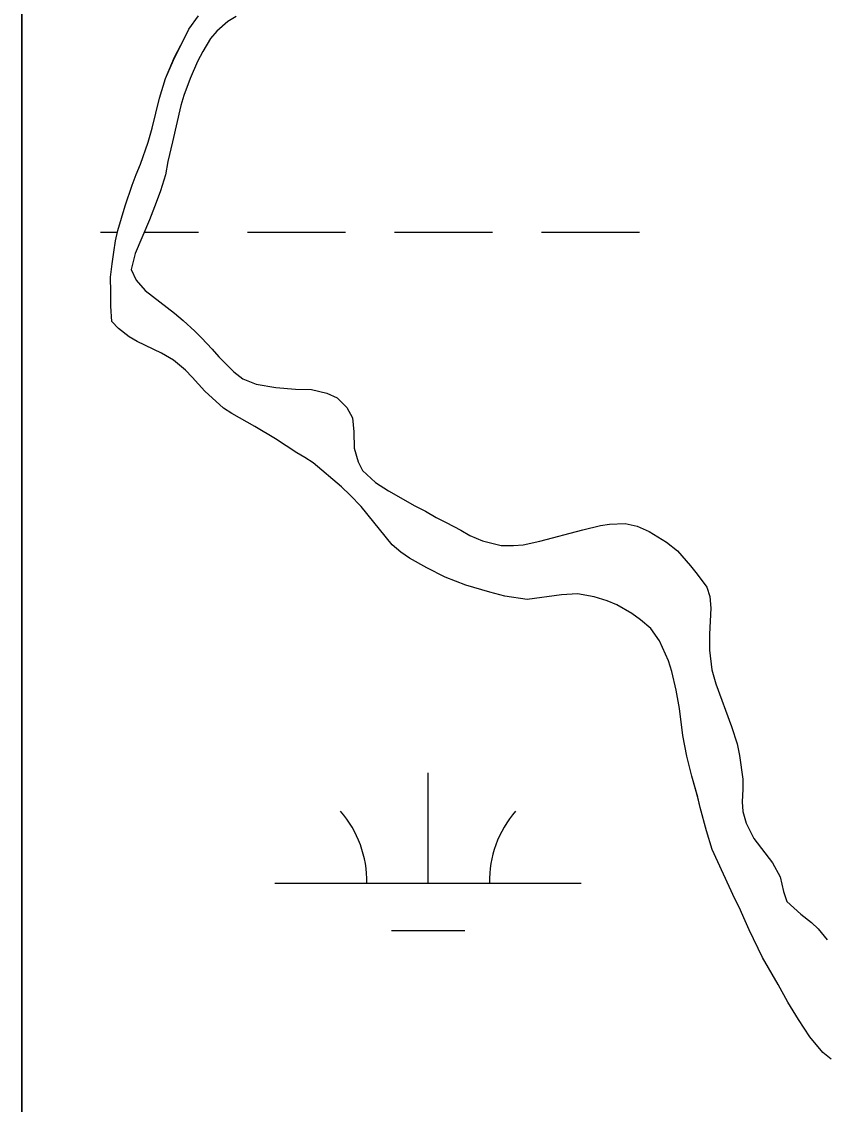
# Model space of a CAD drawing. Extents: x 3279314 to 3317160, y 734079 to 759431.
# Drawn here: x 3308392.1 to 3308654.2, y 755408.9 to 755762.5 of the extents above; entities that cross this region are included whole.
import ezdxf

# ---------------------------------------------------------------- set-up
doc = ezdxf.new("R2010")
doc.units = 0
doc.layers.add('V-SITE-VEGE', color=7, linetype='Continuous')
doc.layers.add('V-WETL-SWMP', color=7, linetype='Continuous')

msp = doc.modelspace()

# ---------------------------------------------------------------- linework, layer by layer
at = {"layer": 'V-SITE-VEGE'}
for points in [[(3308422.77, 755690.83), (3308423.57, 755694.3), (3308425.97, 755702.33), (3308428.21, 755709.1), (3308429.48, 755712.57), (3308430.91, 755715.88), (3308433.46, 755723.12), (3308434.75, 755727.69), (3308437.15, 755737.46), (3308439.07, 755743.92), (3308442.1, 755750.85), (3308445.11, 755756.68), (3308446.71, 755759.98), (3308449.88, 755764.39)], [(3308462.18, 755764.18), (3308459.49, 755762.46), (3308455.85, 755759.32), (3308453.79, 755756.96), (3308451.25, 755752.71), (3308449.5, 755749.41), (3308447.11, 755743.89), (3308445.04, 755738.38), (3308444.08, 755735.07), (3308441.35, 755723.25), (3308439.91, 755716.79), (3308439.1, 755712.38), (3308437.5, 755707.18), (3308436.07, 755703.4), (3308433.84, 755697.73)], [(3308433.84, 755697.73), (3308429.22, 755686.7), (3308427.94, 755681.5), (3308429.5, 755678.03), (3308432.48, 755674.7), (3308442.08, 755667.25), (3308444.91, 755664.87), (3308448.68, 755661.39), (3308450.88, 755659.17), (3308454.34, 755655.53), (3308456.54, 755652.99), (3308461.41, 755648.08), (3308464.4, 755645.86), (3308468.65, 755644.11), (3308475.11, 755642.98), (3308481.58, 755642.48), (3308486.78, 755642.31), (3308491.83, 755641.18), (3308495.13, 755639.59), (3308498.27, 755636.42), (3308500.15, 755633.1), (3308500.61, 755628.53), (3308500.74, 755623.16), (3308501.99, 755618.74), (3308503.4, 755615.9), (3308507.64, 755611.94), (3308511.89, 755609.24), (3308520.54, 755604.31), (3308524.01, 755602.56), (3308527.47, 755600.5), (3308530.78, 755598.91), (3308535.5, 755596.37), (3308538.49, 755594.62), (3308542.59, 755592.87), (3308548.73, 755591.43), (3308552.67, 755591.41), (3308555.83, 755591.55), (3308561.36, 755592.8), (3308575.41, 755596.53), (3308581.09, 755597.92), (3308584.1, 755598.38), (3308589.14, 755598.52), (3308593.08, 755597.72), (3308597.02, 755595.97), (3308602.68, 755592.47), (3308606.3, 755589.62), (3308610.54, 755584.71), (3308612.74, 755582.02), (3308615.88, 755577.75), (3308616.81, 755574.75), (3308617.11, 755570.96), (3308616.76, 755562.45), (3308616.74, 755557.24), (3308617.51, 755550.77), (3308618.75, 755546.19), (3308623.9, 755532.29), (3308625.77, 755526.6), (3308626.54, 755522.81), (3308627.62, 755515.08), (3308627.6, 755511.77), (3308627.43, 755507.67), (3308627.58, 755504.51), (3308628.67, 755500.72), (3308631.17, 755495.67), (3308637.29, 755487.75), (3308639.8, 755483.17), (3308640.88, 755478.43), (3308641.97, 755475.11), (3308646.53, 755470.99), (3308649.99, 755468.3), (3308652.19, 755466.24), (3308655.18, 755462.6)], [(3308656.44, 755423.63), (3308653.77, 755425.85), (3308649.53, 755430.92), (3308645.76, 755436.61), (3308642.31, 755442.3), (3308639.18, 755447.99), (3308634.01, 755456.85), (3308629.63, 755465.86), (3308628.38, 755468.86), (3308626.35, 755473.28), (3308624.94, 755475.97), (3308617.59, 755492.09), (3308615.72, 755498.25), (3308613.7, 755505.83), (3308612.92, 755509.15), (3308610.9, 755516.09), (3308609.35, 755522.57), (3308607.96, 755529.35), (3308606.89, 755538.19), (3308605.81, 755544.19), (3308604.41, 755550.19), (3308603.32, 755553.67), (3308600.35, 755560.3), (3308597.53, 755564.26), (3308594.22, 755567.11), (3308591.39, 755569.17), (3308586.51, 755572.03), (3308583.36, 755573.31), (3308579.11, 755574.58), (3308573.6, 755575.55), (3308568.39, 755575.26), (3308557.18, 755573.72), (3308549.93, 755574.86), (3308545.04, 755576.14), (3308537.17, 755578.38), (3308530.39, 755581.09), (3308524.41, 755584.11), (3308518.74, 755587.28), (3308515.91, 755589.19), (3308513.08, 755591.57), (3308503.04, 755604.07), (3308499.42, 755607.87), (3308496.59, 755610.56), (3308487.32, 755618.33), (3308484.64, 755620.07), (3308481.96, 755621.66), (3308478.5, 755623.88), (3308475.04, 755626.26), (3308468.28, 755630.23), (3308460.72, 755634.52), (3308458.05, 755636.27), (3308451.92, 755641.81), (3308447.83, 755646.4), (3308445.63, 755648.62), (3308441.7, 755651.95), (3308437.77, 755654.17), (3308429.9, 755657.99), (3308427.22, 755659.58), (3308423.76, 755662.27), (3308421.56, 755664.49), (3308421.27, 755669.54), (3308421.29, 755674.11), (3308421.15, 755679), (3308421.64, 755683.42), (3308422.28, 755687.2), (3308422.77, 755690.83)]]:
    msp.add_lwpolyline(points, dxfattribs=at)
at = {"layer": 'V-WETL-SWMP'}
for p, q in [((3308392.14, 756705.98), (3308392.14, 751604.2)), ((3308392.14, 751604.2), (3308392.14, 756705.98)), ((3308392.14, 756705.98), (3308392.14, 751604.2)), ((3308392.14, 751604.2), (3308392.14, 756705.98)), ((3308446.7, 755759.98), (3308449.88, 755764.39)), ((3308446.7, 755759.98), (3308449.88, 755764.39)), ((3308445.11, 755756.68), (3308446.7, 755759.98)), ((3308445.11, 755756.68), (3308446.7, 755759.98)), ((3308459.49, 755762.46), (3308455.85, 755759.32)), ((3308459.49, 755762.46), (3308455.85, 755759.32)), ((3308442.09, 755750.85), (3308445.11, 755756.68)), ((3308442.09, 755750.85), (3308445.11, 755756.68)), ((3308453.79, 755756.96), (3308451.25, 755752.71)), ((3308453.79, 755756.96), (3308451.25, 755752.71)), ((3308455.85, 755759.32), (3308453.79, 755756.96)), ((3308455.85, 755759.32), (3308453.79, 755756.96)), ((3308451.25, 755752.71), (3308449.5, 755749.41)), ((3308451.25, 755752.71), (3308449.5, 755749.41)), ((3308439.07, 755743.92), (3308442.09, 755750.85)), ((3308439.07, 755743.92), (3308442.09, 755750.85)), ((3308449.5, 755749.41), (3308447.11, 755743.89)), ((3308449.5, 755749.41), (3308447.11, 755743.89)), ((3308437.15, 755737.46), (3308439.07, 755743.92)), ((3308437.15, 755737.46), (3308439.07, 755743.92)), ((3308447.11, 755743.89), (3308445.04, 755738.38)), ((3308447.11, 755743.89), (3308445.04, 755738.38)), ((3308445.04, 755738.38), (3308444.08, 755735.07)), ((3308445.04, 755738.38), (3308444.08, 755735.07)), ((3308434.75, 755727.69), (3308437.15, 755737.46)), ((3308434.75, 755727.69), (3308437.15, 755737.46)), ((3308444.08, 755735.07), (3308441.35, 755723.25)), ((3308444.08, 755735.07), (3308441.35, 755723.25)), ((3308433.47, 755723.12), (3308434.75, 755727.69)), ((3308433.47, 755723.12), (3308434.75, 755727.69)), ((3308430.91, 755715.88), (3308433.47, 755723.12)), ((3308430.91, 755715.88), (3308433.47, 755723.12)), ((3308441.35, 755723.25), (3308439.91, 755716.79)), ((3308441.35, 755723.25), (3308439.91, 755716.79)), ((3308429.48, 755712.57), (3308430.91, 755715.88)), ((3308429.48, 755712.57), (3308430.91, 755715.88)), ((3308439.91, 755716.79), (3308439.1, 755712.38)), ((3308439.91, 755716.79), (3308439.1, 755712.38)), ((3308428.21, 755709.11), (3308429.48, 755712.57)), ((3308428.21, 755709.11), (3308429.48, 755712.57)), ((3308439.1, 755712.38), (3308437.5, 755707.18)), ((3308439.1, 755712.38), (3308437.5, 755707.18)), ((3308425.97, 755702.33), (3308428.21, 755709.11)), ((3308425.97, 755702.33), (3308428.21, 755709.11)), ((3308437.5, 755707.18), (3308436.07, 755703.4)), ((3308437.5, 755707.18), (3308436.07, 755703.4)), ((3308436.07, 755703.4), (3308433.84, 755697.73)), ((3308436.07, 755703.4), (3308433.84, 755697.73)), ((3308423.57, 755694.3), (3308425.97, 755702.33)), ((3308423.57, 755694.3), (3308425.97, 755702.33)), ((3308433.84, 755697.73), (3308429.22, 755686.7)), ((3308433.84, 755697.73), (3308429.22, 755686.7)), ((3308417.89, 755693.67), (3308423.43, 755693.67)), ((3308422.77, 755690.83), (3308423.57, 755694.3)), ((3308422.77, 755690.83), (3308423.57, 755694.3)), ((3308432.14, 755693.67), (3308449.89, 755693.68)), ((3308465.89, 755693.69), (3308497.89, 755693.71)), ((3308513.89, 755693.71), (3308545.89, 755693.73)), ((3308561.89, 755693.74), (3308593.89, 755693.76)), ((3308422.28, 755687.2), (3308422.77, 755690.83)), ((3308422.28, 755687.2), (3308422.77, 755690.83)), ((3308421.64, 755683.42), (3308422.28, 755687.2)), ((3308421.64, 755683.42), (3308422.28, 755687.2)), ((3308429.22, 755686.7), (3308427.94, 755681.5)), ((3308429.22, 755686.7), (3308427.94, 755681.5)), ((3308421.15, 755679), (3308421.64, 755683.42)), ((3308421.15, 755679), (3308421.64, 755683.42)), ((3308421.28, 755674.11), (3308421.15, 755679)), ((3308421.28, 755674.11), (3308421.15, 755679)), ((3308427.94, 755681.5), (3308429.5, 755678.03)), ((3308427.94, 755681.5), (3308429.5, 755678.03)), ((3308429.5, 755678.03), (3308432.49, 755674.7)), ((3308429.5, 755678.03), (3308432.49, 755674.7)), ((3308432.49, 755674.7), (3308442.08, 755667.25)), ((3308432.49, 755674.7), (3308442.08, 755667.25)), ((3308421.27, 755669.54), (3308421.28, 755674.11)), ((3308421.27, 755669.54), (3308421.28, 755674.11)), ((3308421.56, 755664.49), (3308421.27, 755669.54)), ((3308421.56, 755664.49), (3308421.27, 755669.54)), ((3308423.76, 755662.27), (3308421.56, 755664.49)), ((3308423.76, 755662.27), (3308421.56, 755664.49)), ((3308442.08, 755667.25), (3308444.91, 755664.87)), ((3308442.08, 755667.25), (3308444.91, 755664.87)), ((3308444.91, 755664.87), (3308448.68, 755661.39)), ((3308444.91, 755664.87), (3308448.68, 755661.39)), ((3308427.22, 755659.58), (3308423.76, 755662.27)), ((3308427.22, 755659.58), (3308423.76, 755662.27)), ((3308448.68, 755661.39), (3308450.88, 755659.17)), ((3308448.68, 755661.39), (3308450.88, 755659.17)), ((3308429.9, 755657.99), (3308427.22, 755659.58)), ((3308429.9, 755657.99), (3308427.22, 755659.58)), ((3308437.77, 755654.17), (3308429.9, 755657.99)), ((3308437.77, 755654.17), (3308429.9, 755657.99)), ((3308450.88, 755659.17), (3308454.34, 755655.53)), ((3308450.88, 755659.17), (3308454.34, 755655.53)), ((3308441.7, 755651.95), (3308437.77, 755654.17)), ((3308441.7, 755651.95), (3308437.77, 755654.17)), ((3308454.34, 755655.53), (3308456.54, 755652.99)), ((3308454.34, 755655.53), (3308456.54, 755652.99)), ((3308445.63, 755648.62), (3308441.7, 755651.95)), ((3308445.63, 755648.62), (3308441.7, 755651.95)), ((3308456.54, 755652.99), (3308461.41, 755648.08)), ((3308456.54, 755652.99), (3308461.41, 755648.08)), ((3308447.83, 755646.4), (3308445.63, 755648.62)), ((3308447.83, 755646.4), (3308445.63, 755648.62)), ((3308451.92, 755641.81), (3308447.83, 755646.4)), ((3308451.92, 755641.81), (3308447.83, 755646.4)), ((3308461.41, 755648.08), (3308464.4, 755645.86)), ((3308461.41, 755648.08), (3308464.4, 755645.86)), ((3308464.4, 755645.86), (3308468.65, 755644.11)), ((3308464.4, 755645.86), (3308468.65, 755644.11)), ((3308468.65, 755644.11), (3308475.11, 755642.98)), ((3308468.65, 755644.11), (3308475.11, 755642.98)), ((3308475.11, 755642.98), (3308481.58, 755642.48)), ((3308475.11, 755642.98), (3308481.58, 755642.48)), ((3308458.05, 755636.27), (3308451.92, 755641.81)), ((3308458.05, 755636.27), (3308451.92, 755641.81)), ((3308481.58, 755642.48), (3308486.78, 755642.31)), ((3308481.58, 755642.48), (3308486.78, 755642.31)), ((3308486.78, 755642.31), (3308491.82, 755641.18)), ((3308486.78, 755642.31), (3308491.82, 755641.18)), ((3308491.82, 755641.18), (3308495.13, 755639.59)), ((3308491.82, 755641.18), (3308495.13, 755639.59)), ((3308495.13, 755639.59), (3308498.27, 755636.42)), ((3308495.13, 755639.59), (3308498.27, 755636.42)), ((3308460.72, 755634.52), (3308458.05, 755636.27)), ((3308460.72, 755634.52), (3308458.05, 755636.27)), ((3308498.27, 755636.42), (3308500.15, 755633.1)), ((3308498.27, 755636.42), (3308500.15, 755633.1)), ((3308468.28, 755630.23), (3308460.72, 755634.52)), ((3308468.28, 755630.23), (3308460.72, 755634.52)), ((3308500.15, 755633.1), (3308500.61, 755628.53)), ((3308500.15, 755633.1), (3308500.61, 755628.53)), ((3308475.04, 755626.26), (3308468.28, 755630.23)), ((3308475.04, 755626.26), (3308468.28, 755630.23)), ((3308478.5, 755623.88), (3308475.04, 755626.26)), ((3308478.5, 755623.88), (3308475.04, 755626.26)), ((3308500.61, 755628.53), (3308500.74, 755623.16)), ((3308500.61, 755628.53), (3308500.74, 755623.16)), ((3308481.97, 755621.66), (3308478.5, 755623.88)), ((3308481.97, 755621.66), (3308478.5, 755623.88)), ((3308484.64, 755620.07), (3308481.97, 755621.66)), ((3308484.64, 755620.07), (3308481.97, 755621.66)), ((3308500.74, 755623.16), (3308501.99, 755618.74)), ((3308500.74, 755623.16), (3308501.99, 755618.74)), ((3308487.32, 755618.33), (3308484.64, 755620.07)), ((3308487.32, 755618.33), (3308484.64, 755620.07)), ((3308496.59, 755610.56), (3308487.32, 755618.33)), ((3308496.59, 755610.56), (3308487.32, 755618.33)), ((3308501.99, 755618.74), (3308503.4, 755615.9)), ((3308501.99, 755618.74), (3308503.4, 755615.9)), ((3308503.4, 755615.9), (3308507.64, 755611.94)), ((3308503.4, 755615.9), (3308507.64, 755611.94)), ((3308507.64, 755611.94), (3308511.89, 755609.24)), ((3308507.64, 755611.94), (3308511.89, 755609.24)), ((3308499.42, 755607.87), (3308496.59, 755610.56)), ((3308499.42, 755607.87), (3308496.59, 755610.56)), ((3308503.04, 755604.07), (3308499.42, 755607.87)), ((3308503.04, 755604.07), (3308499.42, 755607.87)), ((3308511.89, 755609.24), (3308520.55, 755604.31)), ((3308511.89, 755609.24), (3308520.55, 755604.31)), ((3308513.08, 755591.57), (3308503.04, 755604.07)), ((3308513.08, 755591.57), (3308503.04, 755604.07)), ((3308520.55, 755604.31), (3308524.01, 755602.57)), ((3308520.55, 755604.31), (3308524.01, 755602.57)), ((3308524.01, 755602.57), (3308527.47, 755600.5)), ((3308524.01, 755602.57), (3308527.47, 755600.5)), ((3308527.47, 755600.5), (3308530.78, 755598.91)), ((3308527.47, 755600.5), (3308530.78, 755598.91)), ((3308530.78, 755598.91), (3308535.5, 755596.37)), ((3308530.78, 755598.91), (3308535.5, 755596.37)), ((3308575.41, 755596.53), (3308581.1, 755597.92)), ((3308575.41, 755596.53), (3308581.1, 755597.92)), ((3308581.1, 755597.92), (3308584.09, 755598.38)), ((3308581.1, 755597.92), (3308584.09, 755598.38)), ((3308584.09, 755598.38), (3308589.14, 755598.52)), ((3308584.09, 755598.38), (3308589.14, 755598.52)), ((3308589.14, 755598.52), (3308593.08, 755597.72)), ((3308589.14, 755598.52), (3308593.08, 755597.72)), ((3308593.08, 755597.72), (3308597.02, 755595.97)), ((3308593.08, 755597.72), (3308597.02, 755595.97)), ((3308535.5, 755596.37), (3308538.49, 755594.62)), ((3308535.5, 755596.37), (3308538.49, 755594.62)), ((3308538.49, 755594.62), (3308542.58, 755592.87)), ((3308538.49, 755594.62), (3308542.58, 755592.87)), ((3308561.36, 755592.8), (3308575.41, 755596.53)), ((3308561.36, 755592.8), (3308575.41, 755596.53)), ((3308597.02, 755595.97), (3308602.68, 755592.47)), ((3308597.02, 755595.97), (3308602.68, 755592.47)), ((3308515.91, 755589.19), (3308513.08, 755591.57)), ((3308515.91, 755589.19), (3308513.08, 755591.57)), ((3308542.58, 755592.87), (3308548.73, 755591.43)), ((3308542.58, 755592.87), (3308548.73, 755591.43)), ((3308548.73, 755591.43), (3308552.68, 755591.41)), ((3308548.73, 755591.43), (3308552.68, 755591.41)), ((3308552.68, 755591.41), (3308555.83, 755591.56)), ((3308552.68, 755591.41), (3308555.83, 755591.56)), ((3308555.83, 755591.56), (3308561.36, 755592.8)), ((3308555.83, 755591.56), (3308561.36, 755592.8)), ((3308602.68, 755592.47), (3308606.3, 755589.62)), ((3308602.68, 755592.47), (3308606.3, 755589.62)), ((3308518.74, 755587.28), (3308515.91, 755589.19)), ((3308518.74, 755587.28), (3308515.91, 755589.19)), ((3308524.41, 755584.11), (3308518.74, 755587.28)), ((3308524.41, 755584.11), (3308518.74, 755587.28)), ((3308606.3, 755589.62), (3308610.54, 755584.71)), ((3308606.3, 755589.62), (3308610.54, 755584.71)), ((3308530.39, 755581.09), (3308524.41, 755584.11)), ((3308530.39, 755581.09), (3308524.41, 755584.11)), ((3308610.54, 755584.71), (3308612.74, 755582.02)), ((3308610.54, 755584.71), (3308612.74, 755582.02)), ((3308537.16, 755578.38), (3308530.39, 755581.09)), ((3308537.16, 755578.38), (3308530.39, 755581.09)), ((3308612.74, 755582.02), (3308615.88, 755577.75)), ((3308612.74, 755582.02), (3308615.88, 755577.75)), ((3308545.04, 755576.14), (3308537.16, 755578.38)), ((3308545.04, 755576.14), (3308537.16, 755578.38)), ((3308549.93, 755574.86), (3308545.04, 755576.14)), ((3308549.93, 755574.86), (3308545.04, 755576.14)), ((3308573.59, 755575.55), (3308568.39, 755575.26)), ((3308573.59, 755575.55), (3308568.39, 755575.26)), ((3308579.11, 755574.58), (3308573.59, 755575.55)), ((3308579.11, 755574.58), (3308573.59, 755575.55)), ((3308615.88, 755577.75), (3308616.81, 755574.75)), ((3308615.88, 755577.75), (3308616.81, 755574.75)), ((3308557.18, 755573.72), (3308549.93, 755574.86)), ((3308557.18, 755573.72), (3308549.93, 755574.86)), ((3308568.39, 755575.26), (3308557.18, 755573.72)), ((3308568.39, 755575.26), (3308557.18, 755573.72)), ((3308583.36, 755573.31), (3308579.11, 755574.58)), ((3308583.36, 755573.31), (3308579.11, 755574.58)), ((3308586.51, 755572.03), (3308583.36, 755573.31)), ((3308586.51, 755572.03), (3308583.36, 755573.31)), ((3308591.39, 755569.17), (3308586.51, 755572.03)), ((3308591.39, 755569.17), (3308586.51, 755572.03)), ((3308616.81, 755574.75), (3308617.11, 755570.96)), ((3308616.81, 755574.75), (3308617.11, 755570.96)), ((3308594.22, 755567.11), (3308591.39, 755569.17)), ((3308594.22, 755567.11), (3308591.39, 755569.17)), ((3308617.11, 755570.96), (3308616.76, 755562.45)), ((3308617.11, 755570.96), (3308616.76, 755562.45)), ((3308597.52, 755564.26), (3308594.22, 755567.11)), ((3308597.52, 755564.26), (3308594.22, 755567.11)), ((3308600.35, 755560.3), (3308597.52, 755564.26)), ((3308600.35, 755560.3), (3308597.52, 755564.26)), ((3308616.76, 755562.45), (3308616.74, 755557.24)), ((3308616.76, 755562.45), (3308616.74, 755557.24)), ((3308603.32, 755553.67), (3308600.35, 755560.3)), ((3308603.32, 755553.67), (3308600.35, 755560.3)), ((3308616.74, 755557.24), (3308617.5, 755550.77)), ((3308616.74, 755557.24), (3308617.5, 755550.77)), ((3308604.41, 755550.19), (3308603.32, 755553.67)), ((3308604.41, 755550.19), (3308603.32, 755553.67)), ((3308605.81, 755544.19), (3308604.41, 755550.19)), ((3308605.81, 755544.19), (3308604.41, 755550.19)), ((3308617.5, 755550.77), (3308618.75, 755546.19)), ((3308617.5, 755550.77), (3308618.75, 755546.19)), ((3308606.89, 755538.19), (3308605.81, 755544.19)), ((3308606.89, 755538.19), (3308605.81, 755544.19)), ((3308618.75, 755546.19), (3308623.9, 755532.29)), ((3308618.75, 755546.19), (3308623.9, 755532.29)), ((3308607.96, 755529.35), (3308606.89, 755538.19)), ((3308607.96, 755529.35), (3308606.89, 755538.19)), ((3308623.9, 755532.29), (3308625.77, 755526.6)), ((3308623.9, 755532.29), (3308625.77, 755526.6)), ((3308609.35, 755522.57), (3308607.96, 755529.35)), ((3308609.35, 755522.57), (3308607.96, 755529.35)), ((3308625.77, 755526.6), (3308626.54, 755522.81)), ((3308625.77, 755526.6), (3308626.54, 755522.81)), ((3308610.9, 755516.09), (3308609.35, 755522.57)), ((3308610.9, 755516.09), (3308609.35, 755522.57)), ((3308626.54, 755522.81), (3308627.62, 755515.08)), ((3308626.54, 755522.81), (3308627.62, 755515.08)), ((3308524.85, 755481.12), (3308524.83, 755517.12)), ((3308612.92, 755509.14), (3308610.9, 755516.09)), ((3308612.92, 755509.14), (3308610.9, 755516.09)), ((3308627.62, 755515.08), (3308627.6, 755511.77)), ((3308627.62, 755515.08), (3308627.6, 755511.77)), ((3308613.7, 755505.83), (3308612.92, 755509.14)), ((3308613.7, 755505.83), (3308612.92, 755509.14)), ((3308627.6, 755511.77), (3308627.43, 755507.67)), ((3308627.6, 755511.77), (3308627.43, 755507.67)), ((3308615.72, 755498.25), (3308613.7, 755505.83)), ((3308615.72, 755498.25), (3308613.7, 755505.83)), ((3308627.43, 755507.67), (3308627.58, 755504.51)), ((3308627.43, 755507.67), (3308627.58, 755504.51)), ((3308627.58, 755504.51), (3308628.67, 755500.72)), ((3308627.58, 755504.51), (3308628.67, 755500.72)), ((3308617.59, 755492.09), (3308615.72, 755498.25)), ((3308617.59, 755492.09), (3308615.72, 755498.25)), ((3308628.67, 755500.72), (3308631.17, 755495.66)), ((3308628.67, 755500.72), (3308631.17, 755495.66)), ((3308631.17, 755495.66), (3308637.29, 755487.75)), ((3308631.17, 755495.66), (3308637.29, 755487.75)), ((3308624.94, 755475.97), (3308617.59, 755492.09)), ((3308624.94, 755475.97), (3308617.59, 755492.09)), ((3308637.29, 755487.75), (3308639.8, 755483.17)), ((3308637.29, 755487.75), (3308639.8, 755483.17)), ((3308474.85, 755481.09), (3308574.85, 755481.14)), ((3308639.8, 755483.17), (3308640.88, 755478.43)), ((3308639.8, 755483.17), (3308640.88, 755478.43)), ((3308640.88, 755478.43), (3308641.97, 755475.11)), ((3308640.88, 755478.43), (3308641.97, 755475.11)), ((3308626.35, 755473.28), (3308624.94, 755475.97)), ((3308626.35, 755473.28), (3308624.94, 755475.97)), ((3308628.38, 755468.86), (3308626.35, 755473.28)), ((3308628.38, 755468.86), (3308626.35, 755473.28)), ((3308641.97, 755475.11), (3308646.53, 755470.99)), ((3308641.97, 755475.11), (3308646.53, 755470.99)), ((3308646.53, 755470.99), (3308649.99, 755468.3)), ((3308646.53, 755470.99), (3308649.99, 755468.3)), ((3308629.63, 755465.86), (3308628.38, 755468.86)), ((3308629.63, 755465.86), (3308628.38, 755468.86)), ((3308649.99, 755468.3), (3308652.19, 755466.24)), ((3308649.99, 755468.3), (3308652.19, 755466.24)), ((3308652.19, 755466.24), (3308655.17, 755462.6)), ((3308652.19, 755466.24), (3308655.17, 755462.6)), ((3308512.85, 755465.68), (3308536.85, 755465.69)), ((3308634.01, 755456.85), (3308629.63, 755465.86)), ((3308634.01, 755456.85), (3308629.63, 755465.86)), ((3308639.18, 755447.99), (3308634.01, 755456.85)), ((3308639.18, 755447.99), (3308634.01, 755456.85)), ((3308642.32, 755442.3), (3308639.18, 755447.99)), ((3308642.32, 755442.3), (3308639.18, 755447.99)), ((3308645.76, 755436.61), (3308642.32, 755442.3)), ((3308645.76, 755436.61), (3308642.32, 755442.3)), ((3308649.53, 755430.92), (3308645.76, 755436.61)), ((3308649.53, 755430.92), (3308645.76, 755436.61)), ((3308653.77, 755425.85), (3308649.53, 755430.92)), ((3308653.77, 755425.85), (3308649.53, 755430.92)), ((3308656.44, 755423.63), (3308653.77, 755425.85)), ((3308656.44, 755423.63), (3308653.77, 755425.85))]:
    msp.add_line(p, q, dxfattribs=at)
for centre, start, end in [((3308469.6, 755481.56), 359.2573, 40.801), ((3308580.09, 755481.62), 139.2573, 180.801)]:
    msp.add_arc(centre, 35.25, start, end, dxfattribs=at)

doc.saveas('drawing.dxf')
